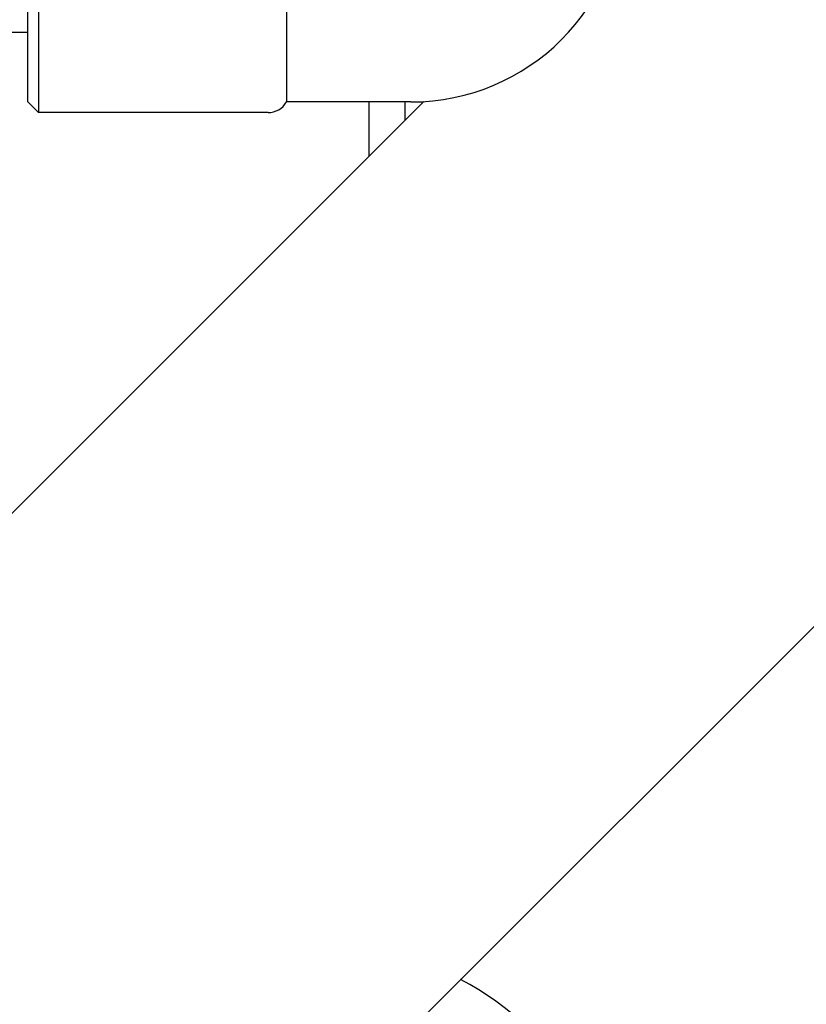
# Model space of a CAD drawing. Header units: inches. Extents: x 18 to 846, y -44 to 561.
# Tile 312 of 637: x 339.86 to 342.17, y 483 to 485.89. Entities that reach past the tile are written whole.
import ezdxf

# ---------------------------------------------------------------- set-up
doc = ezdxf.new("R2010")
doc.units = ezdxf.units.IN
doc.header["$LTSCALE"] = 24
doc.header["$MEASUREMENT"] = 0
doc.layers.add('Dimension (ANSI)', color=7, linetype='Continuous', lineweight=25)
doc.layers.add('Visible (ANSI)', color=7, linetype='Continuous', lineweight=30)
doc.styles.add('Note Text (ANSI)', font='tahoma.ttf')
doc.dimstyles.new('SB Fraction-16 (ANSI)', dxfattribs={"dimscale": 24, "dimtxt": 0.125, "dimasz": 0.098425, "dimexe": 0.125, "dimexo": 0.0625, "dimgap": 0.031496, "dimtad": 0, "dimtih": 1, "dimtoh": 1, "dimdec": 4, "dimrnd": 1e-08, "dimzin": 0, "dimdsep": 46, "dimlunit": 5, "dimtxsty": 'Note Text (ANSI)', "dimcen": 0.09, "dimdle": 0.393701, "dimclrd": 256, "dimclre": 256, "dimclrt": 256, "dimadec": 0, "dimazin": 3, "dimtfac": 0.96, "dimtofl": 0, "dimtmove": 0, "dimatfit": 3, "dimfxl": 1, "dimfrac": 2, "dimtolj": 1, "dimtzin": 12, "dimlwd": -1, "dimlwe": -1, "dimarcsym": 0})

# ---------------------------------------------------------------- blocks, each defined once
blk = doc.blocks.new('*D18')
at = {"layer": 'Defpoints', "color": 0, "transparency": 16777216}
for p in [(349.6784, 522.0867), (260.8595, 408.0867), (349.6784, 408.0867)]:
    blk.add_point(p, dxfattribs=at)
at = {"layer": 'Dimension (ANSI)', "transparency": 16777216}
for p, q in [((348.1784, 522.0867), (257.8595, 522.0867)), ((260.8595, 519.7245), (260.8595, 464.3476)), ((260.8595, 410.4489), (260.8595, 459.8257)), ((348.1784, 408.0867), (257.8595, 408.0867))]:
    blk.add_line(p, q, dxfattribs=at)
for points in [[(260.4658, 519.7245), (261.2532, 519.7245), (260.8595, 522.0867)], [(260.4658, 410.4489), (261.2532, 410.4489), (260.8595, 408.0867)]]:
    blk.add_solid(points, dxfattribs=at)
at = {"layer": 'Dimension (ANSI)', "transparency": 16777216, "insert": (257.7598, 463.5917), "char_height": 3, "attachment_point": 1, "style": 'Note Text (ANSI)'}
blk.add_mtext('\\A1;114', dxfattribs=at)

msp = doc.modelspace()

# ---------------------------------------------------------------- linework, layer by layer
at = {"layer": 'Visible (ANSI)'}
for p, q in [((339.91564, 486.93243), (339.91564, 485.61993)), ((339.88439, 485.65118), (339.88439, 486.90118)), ((344.73233, 486.65082), (340.04775, 481.96624)), ((340.64401, 486.57261), (340.64401, 485.65118)), ((334.17313, 485.85618), (339.88439, 485.85618)), ((341.0468, 485.6523), (338.70424, 483.30974)), ((339.88439, 485.65118), (339.91564, 485.61993)), ((341.00939, 485.65118), (340.64401, 485.65118)), ((340.88689, 485.49239), (340.88689, 485.65118)), ((340.99189, 485.65118), (340.99189, 485.59739)), ((340.58989, 485.61993), (339.91564, 485.61993))]:
    msp.add_line(p, q, dxfattribs=at)
for centre, radius, start, end in [((341.00939, 486.27618), 0.625, 270, 0), ((340.58989, 485.68243), 0.0625, 270, 330), ((340.78439, 482.35094), 0.8125, 288.03691, 62.83562)]:
    msp.add_arc(centre, radius, start, end, dxfattribs=at)
msp.add_open_spline([(346.55343, 483.83668), (345.99443, 483.83668), (345.43582, 483.74662), (344.30616, 483.38268), (343.73772, 483.09572), (342.56787, 482.28949), (341.97494, 481.74083), (340.87033, 480.44267), (340.35841, 479.69287), (339.49164, 478.13937), (339.12486, 477.35822), (338.79524, 476.52418)], degree=3, knots=[0, 0, 0, 0, 0.15971341, 0.15971341, 0.33184309, 0.33184309, 0.53126196, 0.53126196, 0.73068083, 0.73068083, 0.90192342, 0.90192342, 0.90192342, 0.90192342], dxfattribs=at)

# ---------------------------------------------------------------- dimensions: what is measured, and where the dimension line sits
at = {"layer": 'Dimension (ANSI)'}
dim = msp.add_linear_dim(base=(260.85953, 408.08668), p1=(349.67843, 522.08668), p2=(349.67843, 408.08668), angle=90, dimstyle='SB Fraction-16 (ANSI)', override={"dimgap": 0.031496, "dimdec": 4, "dimtol": 0, "dimlim": 0, "dimtp": 0, "dimtm": 0, "dimtdec": 2, "dimatfit": 1}, dxfattribs=at)
dim.commit()
dim.dimension.update_dxf_attribs({"geometry": '*D18', "text_midpoint": (260.85953, 462.08668), "dimtype": 160})

doc.saveas('drawing.dxf')
